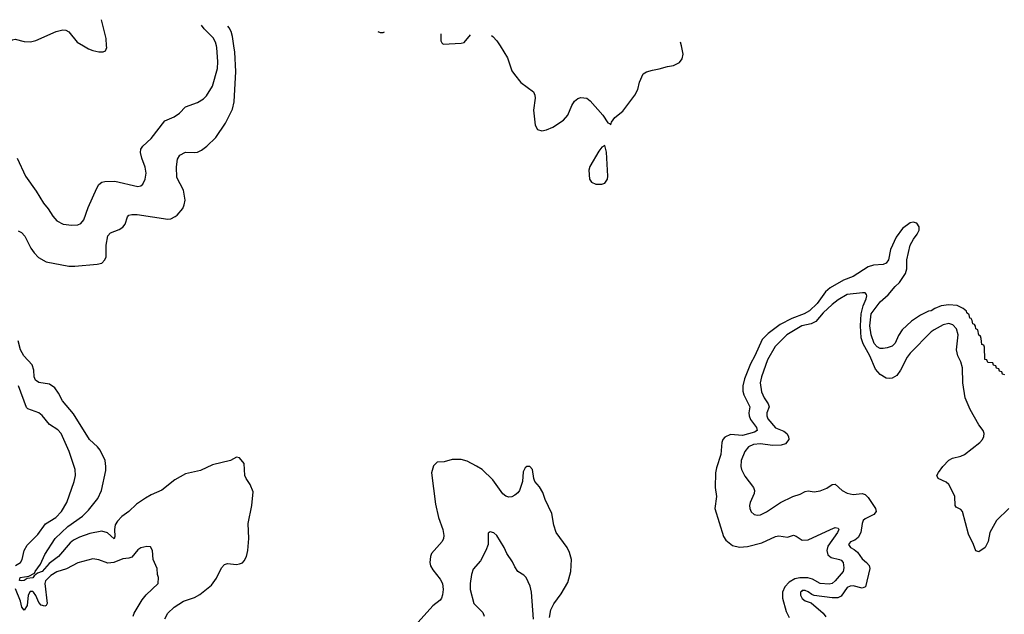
# Model space of a CAD drawing. Header units: inches. Extents: x 1245430 to 1420861, y 606325 to 671315.
# Tile 318 of 319: x 1407361 to 1413940, y 656203 to 660175. Entities that reach past the tile are written whole.
import ezdxf

# ---------------------------------------------------------------- set-up
doc = ezdxf.new("R2010")
doc.units = ezdxf.units.IN
doc.header["$MEASUREMENT"] = 0
for name, color, linetype in [('B4605', 7, 'Continuous'), ('B4606', 7, 'Continuous'), ('B4615', 7, 'Continuous'), ('B4616', 7, 'Continuous')]:
    doc.layers.add(name, color=color, linetype=linetype)

msp = doc.modelspace()

# ---------------------------------------------------------------- linework, layer by layer
at = {"layer": 'B4605', "color": 5}
for points, elevation in [([(1407344.9, 659250), (1407399.5, 659130), (1407472, 659030), (1407519.5, 658950), (1407551.3, 658911.3), (1407581.8, 658861.8), (1407610, 658830.6), (1407651.3, 658810), (1407710, 658802), (1407750, 658805.3), (1407770, 658812.7), (1407790, 658837.3), (1407818.9, 658921.1), (1407876.9, 659050), (1407890, 659073.7), (1407910, 659088.8), (1407930, 659094.9), (1407996.7, 659096.7), (1408150, 659060.3), (1408170, 659065.5), (1408183, 659077), (1408200.5, 659110), (1408206.6, 659150), (1408199.7, 659190), (1408176.3, 659250), (1408168.6, 659288.6), (1408171.2, 659310), (1408184, 659330), (1408239.4, 659380.6), (1408330, 659499.3), (1408394.1, 659525.9), (1408429.5, 659550), (1408470, 659592.4), (1408550, 659621.1), (1408590, 659646.5), (1408610, 659665.7), (1408649.7, 659730), (1408682.5, 659850), (1408685.8, 659894.2), (1408678.4, 659990), (1408676, 660000)], 780), ([(1407350, 658764), (1407373.2, 658753.2), (1407394.4, 658730), (1407436.5, 658650), (1407458.8, 658618.8), (1407487, 658587), (1407537.3, 658557.3), (1407689.4, 658529.4), (1407730, 658527.6), (1407878.9, 658541.1), (1407910, 658549.1), (1407929.7, 658570), (1407938.8, 658590), (1407938.7, 658670), (1407950, 658731.8), (1407968.2, 658751.8), (1408025.7, 658774.3), (1408050.5, 658789.5), (1408065.7, 658810), (1408081.2, 658858.8), (1408089.8, 658870.2), (1408110, 658874.4), (1408146.6, 658873.4), (1408350, 658842.6), (1408370, 658845.2), (1408400.2, 658859.8), (1408413.7, 658870), (1408450, 658914.4), (1408461, 658939), (1408467.1, 658970), (1408455.3, 659035.3), (1408410, 659121.2), (1408408.2, 659191.8), (1408415.8, 659244.2), (1408430, 659270.4), (1408469, 659290), (1408532.1, 659287.9), (1408550, 659290.3), (1408576.2, 659303.8), (1408610.6, 659329.4), (1408672.1, 659387.9), (1408737.2, 659482.8), (1408782.1, 659577.9), (1408794.4, 659625.6), (1408805.9, 659830), (1408797.9, 659957.9), (1408792.2, 660000)], 760), ([(1407788.2, 660000), (1407820.6, 659980.6), (1407850, 659968.4), (1407890, 659959.3), (1407919.5, 659960.5), (1407934, 659966), (1407942.7, 659990), (1407942.2, 660000)], 820), ([(1408330, 656173.4), (1408351.1, 656210), (1408394.3, 656250), (1408456.2, 656290), (1408530, 656316.5), (1408564.1, 656335.9), (1408642, 656398), (1408676.3, 656443.7), (1408710, 656513.4), (1408730, 656535.5), (1408750, 656542.4), (1408810, 656536.4), (1408830, 656539.3), (1408850, 656548), (1408860.5, 656559.5), (1408876.3, 656590), (1408886.3, 656630), (1408891.1, 656710), (1408888.3, 656810), (1408911.2, 656930), (1408920.9, 657020.9), (1408901.2, 657070), (1408873.2, 657110), (1408866, 657130), (1408861.2, 657210), (1408830, 657249), (1408810, 657252.7), (1408770.4, 657229.6), (1408650, 657201.1), (1408570, 657164.2), (1408470, 657141.4), (1408398, 657102), (1408310, 657031.5), (1408239.1, 657000.9), (1408201.4, 656978.6), (1408141.9, 656938.1), (1408090, 656889.8), (1408044.2, 656855.8), (1408014.4, 656825.6), (1407999, 656801), (1407993.8, 656770), (1407997.3, 656722.7), (1407992.5, 656707.5), (1407947.5, 656747.5), (1407910, 656758), (1407830, 656743.7), (1407760.4, 656719.6), (1407721.2, 656698.8), (1407698.9, 656681.1), (1407619.3, 656590), (1407557.3, 656542.7), (1407510.8, 656490), (1407481.2, 656478.8), (1407458.8, 656461.2), (1407450, 656445.8), (1407410, 656441.7), (1407390.4, 656430), (1407370, 656425.8), (1407360.7, 656430), (1407364.5, 656450), (1407421.3, 656458.7), (1407460.9, 656479.1), (1407464.5, 656490), (1407501.2, 656538.8), (1407530, 656601.7), (1407598, 656710), (1407683.1, 656790), (1407780.5, 656859.5), (1407820.2, 656899.8), (1407883.2, 656976.8), (1407908.7, 657030), (1407935.6, 657164.4), (1407937.2, 657190), (1407931.2, 657230), (1407899.3, 657299.3), (1407881.6, 657321.6), (1407827.8, 657370), (1407721.7, 657541.7), (1407647.9, 657630), (1407620.5, 657680.5), (1407595.3, 657715.3), (1407560.9, 657740.9), (1407490, 657751.6), (1407466.8, 657766.8), (1407458, 657790), (1407455, 657835), (1407444.1, 657870), (1407389.1, 657930), (1407367.2, 657970), (1407350.4, 658030.5)], 760), ([(1407334.2, 656530), (1407366.2, 656550), (1407377.3, 656570), (1407390.7, 656630), (1407410, 656664), (1407482.8, 656737.2), (1407533.1, 656806.9), (1407603.4, 656850), (1407640.7, 656890), (1407675.5, 656950), (1407725.5, 657090), (1407735, 657130), (1407731.7, 657170), (1407691.9, 657290), (1407638.7, 657410), (1407615.8, 657435.8), (1407559.7, 657470), (1407511.2, 657531.2), (1407490, 657548.2), (1407415.1, 657575.1), (1407405.6, 657585.6), (1407354, 657730)], 780), ([(1408118.5, 656190), (1408125.1, 656210), (1408180.4, 656299.6), (1408206.8, 656333.2), (1408286, 656410), (1408289.3, 656449.3), (1408282.7, 656470), (1408279.3, 656510), (1408252.3, 656570), (1408249, 656630), (1408234.6, 656654.6), (1408210, 656657.2), (1408170, 656646.6), (1408150, 656634.5), (1408110, 656586), (1408090, 656578.4), (1408050, 656573.1), (1407990, 656549.8), (1407950, 656545.1), (1407890, 656568), (1407850, 656573.6), (1407750, 656547.8), (1407673.5, 656506.5), (1407610, 656486), (1407570, 656461.5), (1407533.1, 656426.9), (1407529.4, 656410), (1407543.8, 656276.2), (1407537.5, 656262.5), (1407530, 656256.5), (1407504.4, 656264.4), (1407490, 656282.4), (1407470, 656329.2), (1407454.4, 656350), (1407450, 656354.5), (1407430, 656356), (1407418.5, 656330), (1407410, 656262.7), (1407390, 656231.2), (1407375.3, 656250), (1407366.1, 656290), (1407332.4, 656372.4)], 780)]:
    msp.add_lwpolyline(points, dxfattribs=dict(at, elevation=elevation))
at = {"layer": 'B4606', "color": 5}
for points, elevation in [([(1407942.2, 660000), (1407939.6, 660050), (1407907.3, 660175)], 820), ([(1407255.1, 660000), (1407310, 660040.3), (1407330, 660044.6), (1407391.3, 660030), (1407433.3, 660026.7), (1407470, 660036.9), (1407604.2, 660095.8), (1407650, 660107.2), (1407670, 660105.2), (1407690, 660093.8), (1407745.5, 660025.5), (1407788.2, 660000)], 820), ([(1408676, 660000), (1408670, 660025.1), (1408654.1, 660054.1), (1408593.6, 660113.6), (1408574.9, 660137.8)], 780), ([(1408792.2, 660000), (1408783.6, 660063.6), (1408775.1, 660095.1), (1408761.7, 660121.7), (1408752.5, 660131.5)], 760), ([(1409753.1, 660096.3), (1409770, 660089), (1409790, 660090.3), (1409797.6, 660094.7)], 760)]:
    msp.add_lwpolyline(points, dxfattribs=dict(at, elevation=elevation))
at = {"layer": 'B4615', "color": 5}
for points, elevation in [([(1410570.6, 660000), (1410620.3, 659920.3), (1410650, 659834), (1410666, 659810), (1410710, 659756), (1410793, 659693), (1410802.4, 659670), (1410804.7, 659650), (1410793.7, 659570), (1410805.4, 659470), (1410821.5, 659441.5), (1410850, 659431.8), (1410881.3, 659438.7), (1410922.2, 659457.8), (1410995.3, 659504.7), (1411022.4, 659537.6), (1411050, 659601.1), (1411068.8, 659631.1), (1411090, 659649.1), (1411110, 659656.3), (1411150, 659650.2), (1411173.1, 659633.2), (1411258.3, 659538.3), (1411290, 659486.8), (1411302, 659482), (1411310, 659472), (1411316, 659490), (1411337.6, 659522.4), (1411390, 659564), (1411471.2, 659670), (1411491.7, 659708.3), (1411502.8, 659757.2), (1411527.1, 659812.9), (1411550, 659826.7), (1411590, 659838.9), (1411633.8, 659846.2), (1411690, 659863), (1411730, 659868), (1411769, 659890), (1411786.3, 659913.7), (1411794.2, 659945.8), (1411782.5, 660000)], 760), ([(1413942, 657802), (1413927.3, 657807.3), (1413922, 657822), (1413907.3, 657827.3), (1413902, 657842), (1413887.3, 657847.3), (1413882, 657862), (1413867.3, 657867.3), (1413862, 657882), (1413830, 657886), (1413822, 657902), (1413810, 657906), (1413808, 657988), (1413802, 658002), (1413790, 658006), (1413785.6, 658045.6), (1413780.4, 658060.4), (1413770, 658068.7), (1413763.1, 658103.1), (1413750, 658109.2), (1413747, 658127), (1413739.3, 658139.3), (1413730, 658144), (1413725.6, 658165.6), (1413718, 658178), (1413710, 658182), (1413704.7, 658204.7), (1413690, 658218), (1413687.2, 658227.2), (1413665.1, 658245.1), (1413625.4, 658265.4), (1413570, 658269.7), (1413516.8, 658263.2), (1413474.4, 658245.6), (1413451, 658230), (1413432.3, 658227.7), (1413378.8, 658201.2), (1413318.5, 658161.5), (1413257.1, 658102.9), (1413233.4, 658066.6), (1413210, 658014), (1413190, 657994), (1413157.3, 657982.7), (1413130, 657979.3), (1413110, 657979.5), (1413090, 657989.8), (1413070, 658012.8), (1413049.1, 658070), (1413041.7, 658130), (1413049.9, 658210), (1413109.4, 658290), (1413163.5, 658336.5), (1413210, 658392.5), (1413239.4, 658420.6), (1413279.5, 658480.5), (1413287.2, 658510), (1413288.9, 658570), (1413310, 658668.9), (1413332.1, 658710), (1413358.4, 658741.6), (1413371.3, 658770), (1413370.5, 658790.5), (1413354.9, 658814.9), (1413330, 658822.5), (1413310, 658818), (1413260.4, 658779.6), (1413217.1, 658723), (1413180.1, 658639.9), (1413165.6, 658570), (1413150, 658548.2), (1413130, 658540.8), (1413064.9, 658535.1), (1413030, 658524.1), (1412930, 658459.5), (1412865.1, 658434.9), (1412775.8, 658384.2), (1412743.8, 658356.2), (1412690, 658280.2), (1412638.6, 658230), (1412601.3, 658210), (1412519.9, 658180.1), (1412442, 658138), (1412360.9, 658079.1), (1412321.2, 658038.9), (1412273.5, 657930), (1412243.2, 657876.8), (1412202.9, 657777.1), (1412192.2, 657730), (1412193.4, 657693.4), (1412199.3, 657670), (1412240.3, 657590), (1412233.1, 657550), (1412234.4, 657530), (1412244.6, 657504.6), (1412283.9, 657450), (1412288.8, 657430), (1412270, 657420.6), (1412190, 657398.3), (1412110, 657404.6), (1412072.9, 657387.1), (1412059, 657370), (1412052, 657350), (1412046.3, 657270), (1412017.3, 657182.7), (1412011, 657149), (1412008.8, 657050), (1412016.5, 656990), (1412004.6, 656910), (1412063.4, 656723.4), (1412079, 656699), (1412123.2, 656663.2), (1412170, 656652.3), (1412223.8, 656656.2), (1412318.4, 656681.6), (1412410, 656722.8), (1412433.6, 656726.4), (1412490, 656718.8), (1412530, 656731), (1412550, 656726), (1412590, 656699.3), (1412630, 656700.3), (1412779.3, 656770), (1412810, 656782), (1412830, 656778.8), (1412832.9, 656770), (1412826, 656750), (1412761, 656659), (1412753.2, 656630), (1412760.8, 656600.8), (1412782, 656582), (1412839.1, 656570), (1412850, 656564.6), (1412862, 656550), (1412867.4, 656512.6), (1412862.3, 656490), (1412810, 656427.8), (1412790, 656409.8), (1412770, 656404.7), (1412710, 656409.4), (1412657, 656437), (1412626.1, 656446.1), (1412572.7, 656447.3), (1412539.6, 656440.4), (1412501.2, 656418.8), (1412472.2, 656387.8), (1412457.1, 656350), (1412458.4, 656310), (1412481.7, 656221.7), (1412502, 656182)], 760), ([(1413969, 656910), (1413887.9, 656830), (1413843.2, 656750), (1413832.1, 656690), (1413810.9, 656650), (1413770, 656619.8), (1413750, 656626.3), (1413734, 656670), (1413699.3, 656739.3), (1413661.2, 656890), (1413650, 656902.9), (1413618, 656918), (1413611.2, 656930), (1413609.4, 656990), (1413590, 657032.4), (1413568.6, 657070), (1413550, 657086.5), (1413497.4, 657110), (1413489.2, 657130), (1413498.8, 657150), (1413529.9, 657190.1), (1413570, 657232.6), (1413593.1, 657246.9), (1413650, 657260.2), (1413672.6, 657270), (1413776.9, 657350), (1413794, 657370), (1413803.5, 657390), (1413804.7, 657410), (1413798.7, 657430), (1413768.7, 657468.7), (1413710.6, 657570.6), (1413677.1, 657650), (1413662.6, 657750), (1413659.8, 657850), (1413648.4, 657890), (1413629.9, 657930), (1413621.2, 657970), (1413630.4, 658070), (1413619.5, 658110), (1413596.3, 658136.3), (1413570, 658146.5), (1413530, 658137.8), (1413470, 658104.1), (1413450, 658089.8), (1413310, 657947.8), (1413290, 657921.4), (1413246.7, 657833.3), (1413220.8, 657799.2), (1413190, 657780.2), (1413170, 657777.7), (1413150, 657781.6), (1413110, 657804.5), (1413079.8, 657839.8), (1413041.9, 657930), (1412997.3, 658010), (1412983.9, 658050), (1412979.4, 658130), (1412982.7, 658210), (1412996.1, 658263.9), (1413016.5, 658310), (1413021.3, 658330), (1413019.1, 658339.1), (1413009.6, 658349.6), (1412991.2, 658351.2), (1412890, 658338.6), (1412830, 658303.9), (1412790, 658273.2), (1412730, 658217.5), (1412681.3, 658158.7), (1412650, 658143.4), (1412586, 658130), (1412487.2, 658070), (1412408.2, 657991.8), (1412356.6, 657903.4), (1412316.2, 657790), (1412309, 657750), (1412317.5, 657690), (1412336, 657650), (1412362.6, 657610), (1412367.4, 657590), (1412353.6, 657550), (1412352.9, 657530), (1412359.8, 657510), (1412410, 657447.7), (1412466.8, 657426.8), (1412486, 657410), (1412498, 657390), (1412499.5, 657370), (1412477.5, 657342.5), (1412447.7, 657332.3), (1412390, 657331.8), (1412310, 657342.5), (1412263.2, 657336.8), (1412230, 657321.1), (1412205, 657290), (1412181.7, 657230), (1412179.3, 657190), (1412183.5, 657170), (1412205, 657125), (1412264.6, 657050), (1412270.3, 657030), (1412268.9, 657010), (1412241.8, 656950), (1412236.9, 656930), (1412239, 656910), (1412248.4, 656888.4), (1412269.3, 656869.3), (1412290, 656864.7), (1412310, 656868.4), (1412350, 656886.7), (1412444.2, 656950), (1412527.3, 656990), (1412575.2, 657004.8), (1412610, 657024.4), (1412630, 657029), (1412670, 657021.3), (1412710, 657027.3), (1412754.3, 657045.7), (1412790, 657070.4), (1412810, 657072.7), (1412855.3, 657030), (1412890, 657012.2), (1412930, 657003.4), (1412990.1, 657010.1), (1413010, 657003.9), (1413030, 656984), (1413079.2, 656910), (1413082.8, 656890), (1413068.4, 656870), (1413010, 656841.6), (1412997.1, 656830), (1412988.9, 656810), (1412980.9, 656750), (1412962.9, 656717.1), (1412940.7, 656699.3), (1412911.7, 656688.3), (1412898.7, 656670), (1412912.4, 656650), (1412937.2, 656637.2), (1412958, 656618), (1412990, 656574), (1413019.6, 656550), (1413036.2, 656530), (1413040.2, 656510), (1413012.7, 656387.3), (1412990, 656377.4), (1412930, 656392.3), (1412910, 656392), (1412890, 656381.8), (1412850, 656324.1), (1412826.8, 656313.2), (1412790, 656314), (1412669.8, 656329.8), (1412654.5, 656334.5), (1412630, 656353.8), (1412610, 656362), (1412590, 656362), (1412583.6, 656356.4), (1412578, 656350), (1412578.3, 656330), (1412590, 656308.7), (1412610, 656293.7), (1412650, 656280.3), (1412730, 656211.3), (1412746.2, 656186.2)], 780), ([(1410901.4, 656181.4), (1410910, 656233), (1410930, 656272.7), (1410979.8, 656340.2), (1411023.5, 656416.5), (1411043.6, 656490), (1411047.8, 656570), (1411035.6, 656615.6), (1411019.6, 656650), (1410945, 656750), (1410930, 656799), (1410916.6, 656876.6), (1410871.1, 656970), (1410856, 657016), (1410834.1, 657054.1), (1410803.9, 657090), (1410796, 657110), (1410788.3, 657170), (1410770, 657191.2), (1410750, 657189.7), (1410739.1, 657180.9), (1410725.2, 657154.8), (1410720.2, 657090), (1410701.3, 657030), (1410690, 657014.3), (1410670, 656998.5), (1410650, 656988.8), (1410630, 656986.6), (1410610, 656992.4), (1410590, 657006.9), (1410522, 657102), (1410450, 657169.7), (1410413.8, 657193.8), (1410350, 657226.2), (1410310, 657236.4), (1410250, 657237.4), (1410197.3, 657222.7), (1410150, 657218.7), (1410126.1, 657193.9), (1410111.5, 657148.5), (1410138.2, 656938.2), (1410159, 656850), (1410187.9, 656770), (1410194.7, 656730), (1410192.6, 656710), (1410184.2, 656690), (1410113.2, 656610), (1410104.9, 656590), (1410101.1, 656550), (1410106.7, 656526.7), (1410120.4, 656500.4), (1410170, 656438.7), (1410186.3, 656410), (1410190.2, 656370), (1410185.9, 656334.1), (1410179.3, 656310), (1410170, 656298), (1410120.7, 656259.3), (1410023.7, 656150)], 760), ([(1410794, 656170), (1410780.5, 656350), (1410770.8, 656390.8), (1410744, 656450), (1410730, 656464), (1410690, 656489), (1410670, 656519.3), (1410654.5, 656554.5), (1410616, 656610), (1410598.5, 656650), (1410550, 656729.5), (1410530, 656746.6), (1410504.9, 656755.1), (1410490, 656746), (1410490.4, 656670), (1410476.5, 656630), (1410439.1, 656560.9), (1410390, 656505.2), (1410378.7, 656470), (1410370.3, 656410), (1410371.9, 656370), (1410396.1, 656276.1), (1410455.3, 656215.3), (1410465.3, 656190)], 780)]:
    msp.add_lwpolyline(points, dxfattribs=dict(at, elevation=elevation))
at = {"layer": 'B4615', "color": 5, "elevation": 760}
msp.add_lwpolyline([(1411270, 659335.3), (1411250, 659323.7), (1411230, 659297), (1411170, 659195.1), (1411164.2, 659170), (1411168.9, 659108.9), (1411181, 659090), (1411210, 659076.3), (1411250, 659076.3), (1411270, 659082.8), (1411289.4, 659110), (1411291.4, 659130), (1411282.4, 659290)], close=True, dxfattribs=at)
at = {"layer": 'B4616', "color": 5, "elevation": 760}
for points in [[(1410175.8, 660081.4), (1410174.9, 660034.9), (1410180.7, 660020.7), (1410190, 660010.7), (1410310, 660017.6), (1410330, 660023.7), (1410372.6, 660074.5)], [(1410514.4, 660069.5), (1410523.2, 660063.2), (1410550, 660033), (1410570.6, 660000)], [(1411782.5, 660000), (1411777.1, 660025.1)]]:
    msp.add_lwpolyline(points, dxfattribs=at)

doc.saveas('drawing.dxf')
